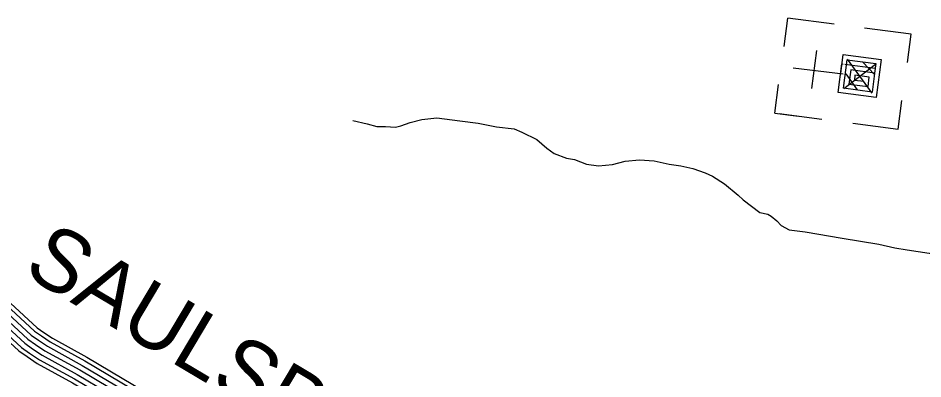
# Model space of a CAD drawing. Extents: x 1788175 to 1969470, y 584502 to 738744.
# Drawn here: x 1927190 to 1932566, y 671110 to 673256 of the extents above; entities that cross this region are included whole.
import ezdxf

# ---------------------------------------------------------------- set-up
doc = ezdxf.new("R2010")
doc.units = 0
for name, color, linetype in [('DESIGN - ROW - Right-of-Way and Easement Labels', 7, 'Continuous'), ('DESIGN - TRANSPORTATION - Text', 7, 'Continuous'), ('DESIGN - UTILITIES - Cable (Underground) with Text', 7, 'Continuous'), ('SURVEY - CONTOURS - Index with Text', 7, 'Continuous')]:
    doc.layers.add(name, color=color, linetype=linetype)

msp = doc.modelspace()

# ---------------------------------------------------------------- linework, layer by layer
at = {"layer": 'DESIGN - TRANSPORTATION - Text'}
for points in [[(1929178.2, 672645.9), (1929263.8, 672627.6), (1929321.4, 672612.1), (1929373.4, 672610.7), (1929431.4, 672607.2), (1929463.6, 672614.3), (1929520.2, 672634.9), (1929588.8, 672653.2), (1929677.1, 672662.9), (1929814.8, 672645.2), (1929924.5, 672630.3), (1930032, 672609.5), (1930137.8, 672596.7), (1930183.3, 672577.4), (1930272.2, 672533), (1930330.9, 672481.4), (1930376.1, 672450.1), (1930447.5, 672422.2), (1930495.3, 672414.9), (1930566.6, 672387), (1930638.4, 672377.1), (1930722.7, 672384.9), (1930797.3, 672405), (1930881.6, 672412.8), (1930969.5, 672406.5), (1931059.1, 672388.1), (1931126.9, 672376.3), (1931198.5, 672360.4), (1931271.9, 672336.4), (1931315.4, 672315.2), (1931388.3, 672269.2), (1931468.6, 672203), (1931497.9, 672174.2), (1931596.6, 672099.1)], [(1931596.6, 672099.1), (1931644.7, 672089), (1931664.7, 672077), (1931698.7, 672050.9), (1931724.7, 672022.8), (1931770.7, 671996.7), (1931866.8, 671984.6), (1932087.1, 671946.2), (1932305.3, 671911.9), (1932399.4, 671889.8), (1932473.5, 671877.6), (1932603.6, 671857.5), (1932697.7, 671829.3), (1932789.8, 671789.1), (1932887.8, 671748.9), (1932975.9, 671714.8), (1933078, 671680.6), (1933128.1, 671678.5), (1933188.2, 671690.5), (1933258.3, 671714.4), (1933336.4, 671740.4), (1933372, 671778.3), (1933413.7, 671820), (1933418.4, 671819.4)]]:
    msp.add_lwpolyline(points, dxfattribs=at)
at = {"layer": 'DESIGN - UTILITIES - Cable (Underground) with Text'}
for p, q in [((1931742.1, 673086.2), (1931764.2, 673255.9)), ((1932039.3, 673220.2), (1931764.2, 673255.9)), ((1932496.4, 673160.8), (1932219.7, 673196.8)), ((1932474.4, 672991.2), (1932496.4, 673160.8)), ((1931933.4, 673062.5), (1931904, 672836.3)), ((1931686.5, 672690.9), (1931708.6, 672860.6)), ((1932418.7, 672595.9), (1932440.8, 672765.5)), ((1931686.5, 672690.9), (1931827.9, 672672.6)), ((1931711.9, 672687.6), (1931966.1, 672654.6)), ((1932149.2, 672630.9), (1932418.7, 672595.9))]:
    msp.add_line(p, q, dxfattribs=at)
for points in [[(1932073.6, 672927.2), (1932077.8, 672926.6), (1932092.5, 673039.8), (1932318.7, 673010.4), (1932289.3, 672784.2), (1932063.1, 672813.6), (1932085.2, 672983.2), (1932092.9, 672982.2)], [(1932115.7, 673012.4), (1932263.5, 672809.7)], [(1931795.3, 672960.9), (1932092.5, 672924.8)], [(1932102.8, 672980.9), (1932283.1, 672957.5), (1932264.7, 672816.2), (1932095.1, 672838.2), (1932117.1, 673007.8), (1932286.7, 672985.8), (1932279.4, 672929.2), (1932138.1, 672947.6), (1932127, 672862.8), (1932240.2, 672848.1), (1932247.5, 672904.6), (1932162.7, 672915.6), (1932159, 672887.4), (1932215.5, 672880.1)], [(1932096.1, 672837.6), (1932284.2, 672981.2)], [(1932209.7, 672993.9), (1932278, 672921.3)], [(1932107.4, 672924.8), (1932175.8, 672828.8)]]:
    msp.add_lwpolyline(points, dxfattribs=at)
at = {"layer": 'SURVEY - CONTOURS - Index with Text'}
for points in [[(1926658.8, 671932.8), (1927267.6, 671370.5), (1927310.9, 671340.5), (1927364.6, 671303.9), (1927571, 671190.7), (1928473.9, 670653.7), (1928791.2, 670473.8)], [(1926679.2, 671956.1), (1927287, 671394.7), (1927328.4, 671366.1), (1927380.9, 671330.3), (1927586.4, 671217.6), (1928489.4, 670680.5), (1928806.5, 670500.8)], [(1926695.5, 671974.7), (1927302.5, 671414.1), (1927342.4, 671386.4), (1927393.8, 671351.4), (1927598.6, 671239), (1928501.9, 670701.9), (1928818.7, 670522.3)], [(1926618, 671886.1), (1927228.7, 671321.9), (1927275.8, 671289.4), (1927332.2, 671251), (1927540.2, 671136.8), (1928442.7, 670600.1), (1928760.7, 670419.9)], [(1926638.4, 671909.4), (1927248.1, 671346.2), (1927293.3, 671314.9), (1927348.4, 671277.4), (1927555.6, 671163.7), (1928458.3, 670626.9), (1928776, 670446.9)], [(1926638.4, 671909.4), (1927248.1, 671346.2), (1927293.3, 671314.9), (1927348.4, 671277.4), (1927555.6, 671163.7), (1928458.3, 670626.9), (1928776, 670446.9)], [(1926580.6, 671843.4), (1927193.2, 671277.6), (1927243.7, 671242.6), (1927302.5, 671202.6), (1927512.1, 671087.6), (1928414.3, 670551.1), (1928732.7, 670370.6)], [(1926597.6, 671862.7), (1927209.3, 671297.7), (1927258.3, 671263.8), (1927316, 671224.5), (1927524.8, 671109.9), (1928427.2, 670573.3), (1928745.4, 670392.9)]]:
    msp.add_lwpolyline(points, dxfattribs=at)

# ---------------------------------------------------------------- texts
at = {"layer": 'DESIGN - ROW - Right-of-Way and Easement Labels'}
msp.add_text('SAULSBURY', height=370, rotation=329.2608, dxfattribs=at).set_placement((1927209.7, 671738.3))

doc.saveas('drawing.dxf')
